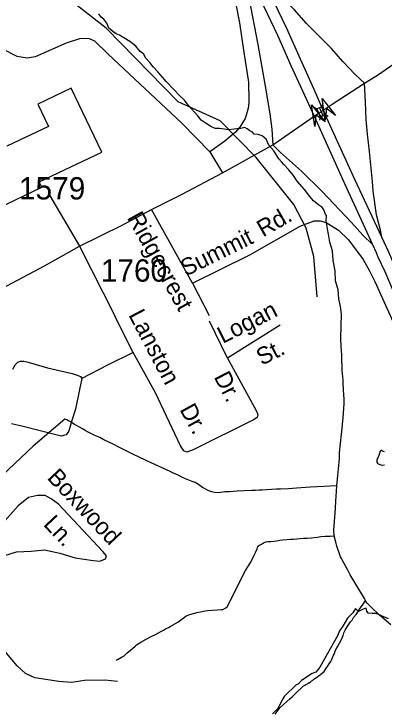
# Model space of a CAD drawing. Extents: x 2260773 to 2342389, y 552869 to 618546.
# Drawn here: x 2315237 to 2317310, y 590931 to 594846 of the extents above; entities that cross this region are included whole.
import ezdxf

# ---------------------------------------------------------------- set-up
doc = ezdxf.new("R2010")
doc.units = 0
for name, color, linetype in [('Exist Boundary Political City Limit New', 7, 'Continuous'), ('Exist Cultural Manufacturing Building Footprint', 7, 'Continuous'), ('Exist Hydrographic Misc Water Feature', 7, 'Continuous'), ('Exist Road Non-System Type 51', 7, 'Continuous'), ('Exist Road Non-System Type 51 Label', 7, 'Continuous'), ('Exist Road Primary Interstate Ramp 1 Lane Attributed', 7, 'Continuous'), ('Exist Road Primary Interstate Structure Standard Bridge CELL', 7, 'Continuous'), ('Exist Road Primary US Divided Attributed', 7, 'Continuous'), ('Exist Road Primary US Service Attributed', 7, 'Continuous'), ('Exist Road Primary US UnDivided 4 Lane Attributed', 7, 'Continuous'), ('Exist Road Secondary Structure Standard Bridge Attributed CELL', 7, 'Continuous'), ('Exist Road Secondary Type 51 Attributed', 7, 'Continuous'), ('Exist Road Secondary Type 51 Label', 7, 'Continuous'), ('Exist Road Secondary Type 51 Number Label', 7, 'Continuous'), ('Exist Road Secondary Type 51 Undivided 4 Lane Attributed', 7, 'Continuous'), ('Map Preparation Boundary City Limit Buffer Line', 7, 'Continuous')]:
    doc.layers.add(name, color=color, linetype=linetype)

msp = doc.modelspace()

# ---------------------------------------------------------------- linework, layer by layer
at = {"layer": 'Exist Boundary Political City Limit New'}
msp.add_lwpolyline([(2317335.2, 591458.9), (2317266.2, 591487.8), (2317262.5, 591487.8), (2317242.5, 591487.4), (2317220.8, 591489.1), (2317213.5, 591501.4), (2317209.2, 591518.6), (2317193.2, 591511.9), (2317166.5, 591499.9), (2317149.8, 591516.5), (2317135, 591492.4), (2317105.2, 591462.6), (2317079.8, 591416.9), (2317060.8, 591391.2), (2317049.2, 591362.4), (2316951, 591186.6), (2316945, 591179.6), (2316927.8, 591158.9), (2316907, 591151.8), (2316848, 591112.2), (2316829, 591091.4), (2316817, 591088.4), (2316752, 591025.4), (2316740, 591005), (2316720.8, 590965.5), (2316714, 590953.8), (2316685.8, 590925.9)], dxfattribs=at)
at = {"layer": 'Exist Cultural Manufacturing Building Footprint'}
for p, q in [((2315557.3, 594430.4), (2315370.5, 594341.2)), ((2315728.4, 594072.2), (2315557.3, 594430.4)), ((2315370.5, 594341.2), (2315430.2, 594216.3)), ((2315430.2, 594216.3), (2315196.6, 594104.7)), ((2315378.2, 593904.9), (2315728.4, 594072.2)), ((2315392.4, 593875.3), (2315378.2, 593904.9)), ((2314732.2, 593559.9), (2315392.4, 593875.3))]:
    msp.add_line(p, q, dxfattribs=at)
at = {"layer": 'Exist Hydrographic Misc Water Feature'}
for points in [[(2316935.2, 593262.3), (2316916.3, 593488), (2316873.2, 593647), (2316805.2, 593778.8), (2316593.3, 594042.7), (2316392.2, 594247.8), (2316157.2, 594353.2), (2315753.2, 594766.7), (2315551.3, 594922.6)], [(2317071.3, 593165), (2317066.8, 593207.1), (2317057.2, 593251.1), (2317052.7, 593301.2), (2317038.9, 593351.2), (2317035.4, 593407.2), (2317025.2, 593465.2), (2317021.3, 593518.8), (2317006.7, 593566.9), (2316998.3, 593612.8), (2316993.8, 593642.6), (2316985.4, 593686.5), (2316987, 593716.6), (2316981.1, 593724.4), (2316972.9, 593748.4), (2316960.6, 593766.4), (2316944.4, 593774.1), (2316914.2, 593799.8), (2316893.9, 593823.5), (2316865.2, 593863.1), (2316823.2, 593908.8), (2316802.5, 593940.7), (2316776.2, 593972.2), (2316748.2, 594002), (2316735.9, 594017.6), (2316721.5, 594033.6), (2316691.8, 594079), (2316665.1, 594111), (2316648.7, 594144.7), (2316626.6, 594162.7), (2316604.4, 594170.5), (2316582.7, 594172.1), (2316572.2, 594183.8), (2316558.3, 594191.6), (2316544.1, 594201.8), (2316529.8, 594209.7), (2316508.2, 594205.2), (2316486.1, 594202.8), (2316470.1, 594200.8), (2316438.3, 594196.6), (2316414.3, 594200.3), (2316388.1, 594203.8), (2316364.3, 594203.7), (2316340.3, 594215.5), (2316314.1, 594233.2), (2316286, 594250.8), (2316267.3, 594274.7), (2316213, 594336), (2316192.5, 594363.8), (2316164, 594389.6), (2316131.8, 594423.2), (2316089.7, 594468.5), (2316069.4, 594492.3), (2316043, 594522.2), (2316016.9, 594549.6), (2315998.3, 594573.5), (2315974.1, 594599.5), (2315964.2, 594621.3), (2315943.9, 594634.8), (2315919.5, 594664.8), (2315885.5, 594692.3), (2315853.1, 594711.8), (2315827.1, 594727.4), (2315809, 594735.4), (2315791, 594747.1), (2315768.2, 594767.1), (2315756.3, 594794.9), (2315739.9, 594816.8), (2315725.8, 594828.7), (2315711.8, 594846.2)], [(2317045.1, 592203.4), (2317051, 592261.7), (2317058.2, 592335.6), (2317059.8, 592355.7), (2317061.3, 592387.5), (2317072.3, 592491.7), (2317074, 592507.6), (2317081.6, 592585.6), (2317086.1, 592661.9), (2317086.1, 592691.6), (2317085.5, 592709.5), (2317080.7, 592777.5), (2317080.7, 592795.8), (2317076, 592851.6), (2317073.4, 592927.5), (2317073.2, 592941.3), (2317071.3, 592955.4), (2317068.7, 593021.4), (2317068, 593031.3), (2317071.3, 593165)], [(2317045.1, 592203.4), (2316897.2, 592196.1), (2316819.5, 592189.1), (2316773.8, 592186.7), (2316729.5, 592184), (2316707.8, 592184), (2316651.8, 592181.5), (2316628, 592179), (2316609.7, 592178.9), (2316589.6, 592176.6), (2316569.8, 592176.4), (2316487.9, 592173.3), (2316443.9, 592169), (2316434.2, 592168.8), (2316429.9, 592169), (2316424, 592168.7), (2316418, 592168.8), (2316381.9, 592164.5), (2316360.2, 592166.2), (2316345.8, 592169.9), (2316328.2, 592175.9), (2316293.8, 592193.6), (2316270, 592211), (2316251.5, 592221), (2316235.5, 592226.7), (2316217.3, 592234.7), (2316197.4, 592242.2), (2316181.2, 592250.3), (2316157.2, 592262), (2316131.2, 592273.6), (2316112.7, 592283.3), (2316090.6, 592293.1), (2316002.6, 592334.4), (2315984.3, 592342), (2315966.1, 592349.9), (2315946, 592359.5), (2315930.4, 592367.5), (2315913.8, 592375.3), (2315898.2, 592382.9), (2315823.6, 592420.1), (2315795.7, 592434), (2315767.4, 592447.6), (2315739.5, 592461.1), (2315717.2, 592473), (2315698.9, 592481), (2315682.9, 592488.7), (2315666.7, 592496.5), (2315648.9, 592506.4), (2315636.6, 592512.3), (2315620.8, 592522), (2315604.6, 592531.7), (2315590.6, 592539.5), (2315576.5, 592547.3), (2315562.1, 592555.2), (2315550.2, 592563), (2315542.4, 592567), (2315532.4, 592573), (2315521.9, 592577), (2315343.8, 592425), (2315066.5, 592164.2)], [(2317313.3, 592394.2), (2317301, 592398), (2317297.3, 592400.2), (2317293, 592400.1), (2317289.3, 592398.2), (2317287.2, 592394), (2317285.2, 592384.2), (2317281.3, 592373.8), (2317277.6, 592363.9), (2317273.5, 592358)], [(2317273.5, 592358), (2317271.2, 592351.8), (2317269.8, 592345.9), (2317269.8, 592339.9), (2317269.8, 592335.9), (2317273.5, 592330), (2317277.6, 592326.2), (2317292, 592320), (2317303.8, 592318.1), (2317311.8, 592320.2)], [(2317030.3, 591923.3), (2317028.1, 591955.3), (2317037.1, 592075.6), (2317040.6, 592119.3), (2317042, 592143.5), (2317045.1, 592203.4)], [(2315808.6, 591226.5), (2315820.7, 591232.8), (2315838.5, 591243), (2315854.3, 591251.2), (2315862.5, 591259.3), (2315871.8, 591267.2), (2315887.8, 591281.4), (2315915.2, 591305.7), (2315923.4, 591311.8), (2315933.5, 591318), (2315947, 591328.1), (2315977.4, 591344.6), (2316008.9, 591360.9), (2316028.8, 591370.9), (2316062.7, 591389.4), (2316074.8, 591395.6), (2316086.2, 591401.6), (2316102, 591409.8), (2316112.5, 591415.9), (2316153.9, 591440.1), (2316177.9, 591456.4), (2316191.8, 591466.8), (2316199.8, 591472.9), (2316207.6, 591476.6), (2316215.6, 591481.1), (2316261.4, 591493.2), (2316271.4, 591495.4), (2316281.3, 591497.6), (2316291.3, 591499.7), (2316305.2, 591502.1), (2316321.4, 591504.1), (2316377.4, 591508.7), (2316397.3, 591510.9), (2316401.2, 591510.8), (2316407.6, 591511), (2316410.8, 591512.9), (2316422.9, 591519.2), (2316430.7, 591525.3), (2316534.7, 591728.3), (2316550.5, 591754.3), (2316562.4, 591774.4), (2316581.9, 591812.8), (2316585.8, 591822.8), (2316591.7, 591832.9), (2316599.3, 591850.8), (2316601.5, 591856.9), (2316603, 591860.7), (2316607.5, 591867), (2316613.2, 591871), (2316623.3, 591877.2), (2316634.8, 591883.1), (2316646.9, 591889.5), (2316659.2, 591891.7), (2316675, 591891.7), (2316692.8, 591893.9), (2316708.8, 591895.9), (2316727, 591898.1), (2316742.6, 591900.6), (2316785.1, 591904.7), (2316802.5, 591904.9), (2316820.7, 591907.1), (2316840.2, 591907.3), (2316858.5, 591909.5), (2316878.6, 591909.7), (2316902.8, 591912.2), (2316918.3, 591914.3), (2316936.6, 591916.4), (2316956.5, 591918.7), (2316980.3, 591921.2), (2317006.3, 591921.3), (2317030.3, 591923.3)], [(2317206, 591561.5), (2317200.1, 591571.4), (2317120.7, 591704.6), (2317106.8, 591730.6), (2317075.8, 591788), (2317071.7, 591795.9), (2317065.8, 591806.1), (2317063.3, 591810.1), (2317045.1, 591865.6), (2317041, 591879.6), (2317030.3, 591923.3)], [(2316699.4, 590924.5), (2316711.5, 590938.5), (2316727, 590958.8), (2316744.5, 590976.9), (2316764.6, 590995), (2316782.2, 591009.3), (2316794.5, 591021.3), (2316802.1, 591029.5), (2316816, 591041.6), (2316827.9, 591053.6), (2316846, 591069.9), (2316859.3, 591082.1), (2316865.7, 591086), (2316871.8, 591090.4), (2316881.4, 591094.2), (2316887.2, 591100.6), (2316891.3, 591100.4), (2316899.1, 591106.5), (2316903.2, 591110.4), (2316909.5, 591112.7), (2316917.3, 591120.8), (2316923.1, 591124.8), (2316930.9, 591128.9), (2316940.7, 591137.2), (2316948.5, 591142.9), (2316954.8, 591147.2), (2316966.7, 591157.2), (2316974.5, 591163.3), (2316984.6, 591177.6), (2316994, 591191.6), (2317002, 591205.8), (2317011.9, 591219.7), (2317019.6, 591236), (2317025.8, 591251.7), (2317029.7, 591259.6), (2317037.1, 591282), (2317045.1, 591295.8), (2317050.8, 591305.9), (2317060.9, 591322.2), (2317070.3, 591338.3), (2317074.8, 591352.2), (2317080.1, 591364.4), (2317084, 591380.4), (2317092, 591394.6), (2317103.9, 591412.7), (2317113.8, 591430.6), (2317121.4, 591440.8), (2317131.6, 591450.7), (2317139, 591465), (2317153.1, 591483.1), (2317167.1, 591503.3), (2317176.5, 591517.3), (2317188.6, 591535.4), (2317206, 591561.5)], [(2317347.3, 591425.1), (2317284.8, 591478.3), (2317273.3, 591490.2), (2317244.4, 591516.1), (2317216.3, 591545.8), (2317208.5, 591555.5), (2317206, 591561.5)]]:
    msp.add_lwpolyline(points, dxfattribs=at)
at = {"layer": 'Exist Road Non-System Type 51'}
for p, q in [((2315435.1, 593831.3), (2315603.2, 593544.7)), ((2316236.2, 593337.5), (2316007.5, 593751.4)), ((2315603.2, 593544.7), (2315804.1, 593151.6)), ((2316432.6, 592918.9), (2316332.1, 593125.1)), ((2316727.2, 593102.9), (2316432.6, 592918.9))]:
    msp.add_line(p, q, dxfattribs=at)
for points in [[(2316333.9, 594074), (2316177, 594235.2), (2315765.2, 594621.2), (2315689.2, 594693.6), (2315659.5, 594707.5), (2315639.1, 594709.4), (2315603.9, 594705.7), (2315529.7, 594681.6), (2315355.3, 594605.5), (2315310.8, 594599), (2315255.2, 594608.3), (2315179.1, 594647.2)], [(2316236.2, 593337.5), (2316238, 593334.2), (2316329.8, 593157.3)], [(2315904.3, 592949.4), (2315901.3, 592954.7), (2315804.3, 593151.8)], [(2315904.3, 592949.4), (2315760, 592879.7), (2315617, 592804.1)], [(2316432.6, 592918.9), (2316592.7, 592625.9), (2316602.9, 592602), (2316599.5, 592586.7), (2316579.1, 592573.1), (2316240.2, 592404.4), (2316206.1, 592392.5), (2316189.1, 592399.3), (2316170.4, 592426.5), (2316029, 592724.7), (2315904.3, 592949.4)], [(2315230.4, 592855.9), (2315244.4, 592880.3), (2315259.4, 592895.1), (2315273.9, 592900.8), (2315291.7, 592901.9), (2315315.6, 592895.1), (2315424.5, 592864.4), (2315562.5, 592832), (2315591.4, 592823.5), (2315610.2, 592815), (2315613.6, 592809.9), (2315617, 592804.1)], [(2315617, 592804.1), (2315603.3, 592743.4), (2315581.2, 592632.7), (2315560.8, 592569.7), (2315550.6, 592530.5), (2315543.7, 592511.7), (2315538.6, 592501.5), (2315533.5, 592494.7), (2315528.4, 592489.6), (2315519.9, 592486.2), (2315504.6, 592481.1), (2315479, 592486.2), (2315288.3, 592535.6), (2315223.6, 592550.9)], [(2315149.1, 591801.4), (2315250.6, 591832.6), (2315332.7, 591837.5), (2315408.6, 591844.1), (2315494.6, 591825.2), (2315578.8, 591800), (2315681.1, 591785.1), (2315717, 591781.6), (2315748.9, 591793.9), (2315754.6, 591811.9), (2315734.4, 591835.7), (2315485.7, 592100.9), (2315445.5, 592130.5), (2315411.3, 592148.1), (2315369.3, 592149.6), (2315317.4, 592137.1), (2315260, 592090.4), (2315185, 592007.7), (2315159.9, 591925.5), (2315148.4, 591867.4), (2315149.1, 591801.4)], [(2315816.3, 591107), (2315746.2, 591114.2), (2315632.2, 591113), (2315560.4, 591102.3), (2315488.4, 591107.4), (2315353.9, 591127.4), (2315301.1, 591151.3), (2315255.1, 591195.6), (2315195.9, 591266.3), (2315114.8, 591378.2)]]:
    msp.add_lwpolyline(points, dxfattribs=at)
at = {"layer": 'Exist Road Primary Interstate Ramp 1 Lane Attributed'}
for points in [[(2316532.1, 595145), (2316551.8, 594937.8), (2316603, 594674.2), (2316642.2, 594452.7), (2316670.2, 594286.2), (2316682.1, 594200.4), (2316687.3, 594113.3)], [(2317200.3, 594457.7), (2317146.8, 594509.5), (2317081.7, 594578.1), (2317013.2, 594655), (2316943, 594725.2), (2316876, 594792.4), (2316805.9, 594870.6), (2316711.1, 594971), (2316608.2, 595111), (2316582, 595149.7)], [(2317297.8, 593595.3), (2317290.8, 593635), (2317267.6, 593721.2), (2317249.6, 593853.3), (2317244.6, 593906.8), (2317237.9, 593982), (2317228.7, 594076.5), (2317217, 594171.8), (2317210.3, 594255.4), (2317205.3, 594352.4), (2317200.3, 594457.7)], [(2316687.3, 594113.3), (2316729.1, 594069.8), (2316780.9, 594024.7), (2316847.7, 593966.1), (2316961.4, 593854.1), (2317127.4, 593677.6), (2317191.5, 593607), (2317244.4, 593554)]]:
    msp.add_lwpolyline(points, dxfattribs=at)
at = {"layer": 'Exist Road Primary Interstate Structure Standard Bridge CELL'}
for p, q in [((2316917.1, 594323.4), (2316933.3, 594313.8)), ((2316966.2, 594344.9), (2316962.3, 594326.5)), ((2316947.8, 594320.2), (2316966.9, 594276.7)), ((2316981.3, 594283), (2316997.5, 594273.4)), ((2316952.7, 594270.4), (2316948.8, 594252))]:
    msp.add_line(p, q, dxfattribs=at)
msp.add_lwpolyline([(2316933.3, 594313.8), (2316952.4, 594270.3), (2316981.4, 594283), (2316962.3, 594326.5)], close=True, dxfattribs=at)
at = {"layer": 'Exist Road Primary US Divided Attributed'}
for points in [[(2316532.1, 595145), (2316635.4, 594891.6), (2316713.7, 594726.8), (2316787.3, 594557.3), (2316918.3, 594273.4)], [(2316969.5, 594306.8), (2316919.3, 594422.9), (2316842.2, 594592.4), (2316766.3, 594764.2), (2316692.7, 594915), (2316628.4, 595052.9), (2316582, 595149.7)], [(2317297.8, 593595.3), (2317147.1, 593919.1), (2316969.5, 594306.8)], [(2316918.3, 594273.4), (2317088.7, 593895.7), (2317244.4, 593554)], [(2318409.9, 591133.5), (2318220.5, 591549.2), (2318116.4, 591784.8), (2318091.6, 591843.1), (2318003.6, 592025.4), (2317970.1, 592106), (2317773, 592538.8), (2317499.1, 593152.7), (2317376.4, 593425.6), (2317369, 593436.7), (2317336.4, 593511.1), (2317297.8, 593595.3)], [(2317244.4, 593554), (2317265.1, 593510), (2317275.6, 593485.4), (2317314.4, 593403.3), (2317430.9, 593131.7), (2317716, 592515.3), (2317901.9, 592097.3), (2317947.8, 591995.6), (2318043.2, 591788.5), (2318070.5, 591727.7), (2318162.2, 591525.6), (2318372.4, 591066)]]:
    msp.add_lwpolyline(points, dxfattribs=at)
at = {"layer": 'Exist Road Primary US Service Attributed'}
msp.add_lwpolyline([(2316236.2, 593337.5), (2316558.7, 593496.8), (2316840.8, 593657.8), (2316918.8, 593687.9), (2316952.1, 593687.9), (2316985.3, 593677.8), (2317054.8, 593635.8), (2317111.3, 593580.8), (2317193.8, 593470.7), (2317228.5, 593407), (2317257.5, 593347.6), (2317412.3, 593007.9), (2317565.7, 592636.1), (2317936, 591832.5), (2318136.5, 591414.9), (2318181.6, 591293.3), (2318199.7, 591210.5), (2318199.7, 591136.7), (2318153.2, 590967.3), (2318163.6, 590922.3), (2318178, 590893.3), (2318207, 590860), (2318239.5, 590837.1)], dxfattribs=at)
at = {"layer": 'Exist Road Primary US UnDivided 4 Lane Attributed'}
for points in [[(2317200.3, 594457.7), (2317278.4, 594506.5), (2317420.4, 594605), (2317564, 594711.6), (2317685.1, 594802.8)], [(2316969.5, 594306.8), (2317020.1, 594339.9), (2317200.3, 594457.7)], [(2316918.3, 594273.4), (2316969.5, 594306.8)]]:
    msp.add_lwpolyline(points, dxfattribs=at)
at = {"layer": 'Exist Road Secondary Structure Standard Bridge Attributed CELL'}
for points in [[(2316980.7, 594251.9), (2316962.8, 594372.4), (2317038.6, 594277), (2316987, 594316.5)], [(2316922.6, 594215.6), (2316904.2, 594336.1), (2316980.4, 594241), (2316928.7, 594280.3)]]:
    msp.add_lwpolyline(points, close=True, dxfattribs=at)
at = {"layer": 'Exist Road Secondary Type 51 Attributed'}
msp.add_lwpolyline([(2316232.7, 595502.8), (2316287, 595373.6), (2316345.1, 595248.6), (2316413.1, 595101.4), (2316455.2, 594977.7), (2316482.4, 594891.1), (2316500.9, 594795.8), (2316521.9, 594643.6), (2316550.4, 594463), (2316552.8, 594361.5), (2316550.4, 594325), (2316542.9, 594297.2), (2316531.8, 594259.5), (2316517.4, 594235.3), (2316502.1, 594211.2), (2316478.7, 594184.4), (2316417.3, 594133.7), (2316333.9, 594074), (2316404.1, 593956.9)], dxfattribs=at)
at = {"layer": 'Exist Road Secondary Type 51 Undivided 4 Lane Attributed'}
for points in [[(2316687.3, 594113.3), (2316918.3, 594273.4)], [(2316404.1, 593956.9), (2316687.3, 594113.3)], [(2312063.2, 591697.8), (2312117.3, 591740.7), (2312195.8, 591790.8), (2312344.5, 591874.4), (2312541.7, 591974.8), (2312819.1, 592111.9), (2313110.6, 592261.5), (2313253.8, 592329.8), (2313418.1, 592422), (2313693.8, 592564.2), (2314006.3, 592719.6), (2314279.3, 592860.4), (2314505.1, 592974.6), (2314724.6, 593090), (2315196.8, 593324.1), (2315407.4, 593434.4), (2315603.2, 593544.7), (2315843.5, 593663.5), (2316007.5, 593751.4), (2316179.4, 593835.7), (2316404.1, 593956.9)]]:
    msp.add_lwpolyline(points, dxfattribs=at)
at = {"layer": 'Map Preparation Boundary City Limit Buffer Line'}
msp.add_lwpolyline([(2317335.2, 591458.9), (2317266.2, 591487.8), (2317262.5, 591487.8), (2317242.5, 591487.4), (2317220.8, 591489.1), (2317213.5, 591501.4), (2317209.2, 591518.6), (2317193.2, 591511.9), (2317166.5, 591499.9), (2317149.8, 591516.5), (2317135, 591492.4), (2317105.2, 591462.6), (2317079.8, 591416.9), (2317060.8, 591391.2), (2317049.2, 591362.4), (2316951, 591186.6), (2316945, 591179.6), (2316927.8, 591158.9), (2316907, 591151.8), (2316848, 591112.2), (2316829, 591091.4), (2316817, 591088.4), (2316752, 591025.4), (2316740, 591005), (2316720.8, 590965.5), (2316714, 590953.8), (2316685.8, 590925.9)], dxfattribs=at)

# ---------------------------------------------------------------- texts
at = {"layer": 'Exist Road Non-System Type 51 Label'}
for s, rotation, p in [('Ridgecrest', 298.9203, (2315868.1, 593705.5)), ('Lanston', 297.7105, (2315876.3, 593160.6)), ('Logan', 27.0106, (2316406.7, 592997.4)), ('St.', 27.0106, (2316624.8, 592874.8)), ('Dr.', 297.3002, (2316354.6, 592813.5)), ('Dr.', 298.869, (2316162.7, 592630.8)), ('Boxwood', 313.1611, (2315418, 592245.1)), ('Ln.', 313.1611, (2315397, 591984.6))]:
    msp.add_text(s, height=95, rotation=rotation, dxfattribs=at).set_placement(p)
at = {"layer": 'Exist Road Secondary Type 51 Label'}
for s, rotation, p in [('Rd.', 29.7144, (2316632, 593593.9)), ('Summit', 26.2807, (2316199.5, 593374.3))]:
    msp.add_text(s, height=95, rotation=rotation, dxfattribs=at).set_placement(p)
at = {"layer": 'Exist Road Secondary Type 51 Number Label'}
for s, p in [('1579', (2315264.5, 593806.9)), ('1760', (2315723, 593346.6))]:
    msp.add_text(s, height=125, dxfattribs=at).set_placement(p)

doc.saveas('drawing.dxf')
